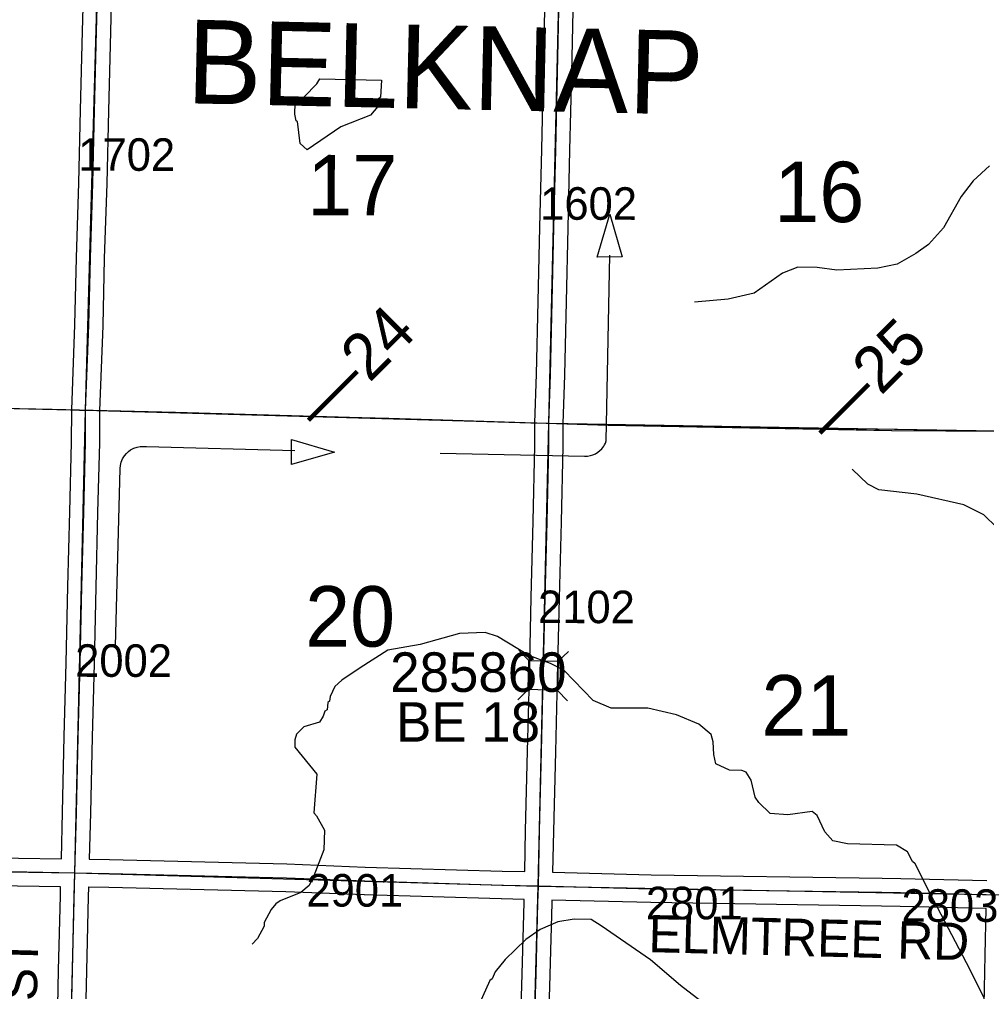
# Model space of a CAD drawing. Extents: x -132.8 to -73.3, y -60 to -26.
# Drawn here: x -103.169 to -101.089, y -49.096 to -47.005 of the extents above; entities that cross this region are included whole.
import ezdxf

# ---------------------------------------------------------------- set-up
doc = ezdxf.new("R2010")
doc.units = 0
for name, color, linetype in [('tdCoDirctArrow', 7, 'Continuous'), ('tdCoHydroRiver', 7, 'Continuous'), ('tdCoPrimary', 7, 'Continuous'), ('tdCoPriNonDiv', 7, 'Continuous'), ('tdCoPriNonDivCL', 7, 'Continuous'), ('tdCoSecRdNmbr', 7, 'Continuous'), ('tdCoSecRdTxt', 7, 'Continuous'), ('tdCoSecRteBand', 7, 'Continuous'), ('tdCoSecRteCL', 7, 'Continuous'), ('tdCoSectLine', 7, 'Continuous'), ('tdCoSectLinePart', 7, 'Continuous'), ('tdCoSectNmbr', 7, 'Continuous'), ('tdCoStrucSec', 7, 'Continuous'), ('tdCoStrucSecCoName', 7, 'Continuous'), ('tdCoStrucSecFHWANum', 7, 'Continuous'), ('tdCoSurfEarth', 7, 'Continuous'), ('tdCoSurfGravel', 7, 'Continuous'), ('tdCoTwpBndryShd', 7, 'Continuous'), ('tdCoTwpNameTxt', 7, 'Continuous'), ('tdStHwyPriRefPost1', 7, 'Continuous'), ('tdStHwyPriRefPost5', 7, 'Continuous')]:
    doc.layers.add(name, color=color, linetype=linetype)

msp = doc.modelspace()

# ---------------------------------------------------------------- linework, layer by layer
at = {"layer": 'tdCoDirctArrow'}
for points in [[(-101.9265, -47.5159), (-101.8991, -47.4235), (-101.8726, -47.5155)], [(-102.5839, -47.9079), (-102.4915, -47.9353), (-102.5834, -47.9618)]]:
    msp.add_lwpolyline(points, close=True, dxfattribs=at)
for points in [[(-102.2642, -47.9377), (-101.9538, -47.9441), (-101.9473, -47.9438), (-101.9409, -47.9426), (-101.9357, -47.9409), (-101.9305, -47.9388), (-101.9251, -47.9357), (-101.9205, -47.932), (-101.9163, -47.9281), (-101.9124, -47.9228), (-101.9105, -47.9195), (-101.9086, -47.9161), (-101.9074, -47.9111), (-101.8996, -47.5121)], [(-102.9624, -48.3527), (-102.9523, -47.9709), (-102.9517, -47.9641), (-102.9498, -47.9566), (-102.9468, -47.9495), (-102.9429, -47.9434), (-102.9385, -47.938), (-102.9345, -47.9343), (-102.9296, -47.9307), (-102.923, -47.9269), (-102.9155, -47.9246), (-102.909, -47.9231), (-102.8954, -47.9233), (-102.5769, -47.932)]]:
    msp.add_lwpolyline(points, dxfattribs=at)
at = {"layer": 'tdCoHydroRiver'}
for points in [[(-102.5498, -47.2849), (-102.5652, -47.2719), (-102.5705, -47.2245), (-102.5736, -47.2228), (-102.5765, -47.2086), (-102.5759, -47.1849), (-102.5567, -47.1712), (-102.5292, -47.1434), (-102.5227, -47.1325), (-102.3902, -47.1355), (-102.3926, -47.1717), (-102.3974, -47.1763), (-102.3978, -47.1921), (-102.414, -47.2106), (-102.4776, -47.236), (-102.5498, -47.2849)], [(-101.0828, -47.3195), (-101.1183, -47.3518), (-101.1443, -47.3859), (-101.1821, -47.4529), (-101.2145, -47.4885), (-101.2417, -47.5084), (-101.2817, -47.5311), (-101.3229, -47.5397), (-101.4114, -47.544), (-101.4539, -47.5383), (-101.4949, -47.5374), (-101.5283, -47.5508), (-101.5892, -47.5936), (-101.6448, -47.6066), (-101.7175, -47.6128)], [(-101.0671, -48.0975), (-101.0949, -48.0701), (-101.1386, -48.0486), (-101.2391, -48.0258), (-101.3209, -48.0161), (-101.3443, -48.0045), (-101.3783, -47.9722)], [(-101.0944, -49.1097), (-101.1246, -49.0491), (-101.2109, -48.8846), (-101.2426, -48.8208), (-101.2489, -48.816), (-101.2594, -48.7952), (-101.2828, -48.7805), (-101.3885, -48.7781), (-101.4199, -48.7711), (-101.4368, -48.7518), (-101.4534, -48.7167), (-101.4642, -48.7086), (-101.5165, -48.7153), (-101.5543, -48.7129), (-101.579, -48.6886), (-101.5866, -48.6774), (-101.5953, -48.6409), (-101.6059, -48.6234), (-101.6153, -48.62), (-101.6422, -48.6194), (-101.6718, -48.6061), (-101.6761, -48.5855), (-101.6771, -48.5586), (-101.6815, -48.5428), (-101.7078, -48.5201), (-101.7563, -48.5001), (-101.8175, -48.4861), (-101.8964, -48.4859), (-101.9355, -48.4692), (-101.9972, -48.4047), (-102.0268, -48.3899), (-102.0738, -48.373), (-102.1408, -48.3321), (-102.1674, -48.3236), (-102.2227, -48.3255), (-102.3068, -48.3489), (-102.3766, -48.3615), (-102.4358, -48.3996), (-102.4758, -48.4255), (-102.4904, -48.4394), (-102.5003, -48.4612), (-102.5021, -48.4707), (-102.5053, -48.4738), (-102.5073, -48.4895), (-102.5121, -48.4925), (-102.5155, -48.5035), (-102.5236, -48.5159), (-102.557, -48.5262), (-102.5731, -48.5416), (-102.5766, -48.5542), (-102.5769, -48.57), (-102.5293, -48.6278), (-102.5359, -48.7113), (-102.5297, -48.7177), (-102.513, -48.7481), (-102.514, -48.7906), (-102.5358, -48.8469), (-102.5457, -48.8672), (-102.5634, -48.8826), (-102.608, -48.9005), (-102.6176, -48.9066), (-102.6273, -48.919), (-102.6422, -48.9471), (-102.6423, -48.955), (-102.6571, -48.9815), (-102.6685, -48.9938)], [(-101.6944, -49.123), (-101.7472, -49.0824), (-101.8122, -49.0273), (-101.9179, -48.9539), (-101.9397, -48.9408), (-101.976, -48.94), (-102.0109, -48.9455), (-102.0491, -48.962), (-102.0796, -48.9834), (-102.1247, -49.0266), (-102.1458, -49.0529), (-102.1525, -49.0685), (-102.1573, -49.0716), (-102.1888, -49.1419)]]:
    msp.add_lwpolyline(points, dxfattribs=at)
at = {"layer": 'tdCoPrimary'}
msp.add_lwpolyline([(-103.2085, -47.8411), (-103.098, -47.8433), (-103.0391, -47.845), (-103.0263, -47.8452), (-103.0021, -47.8455), (-102.9269, -47.8478), (-102.8331, -47.8492), (-102.7325, -47.8532), (-102.665, -47.8549), (-102.5197, -47.8584), (-102.3745, -47.8626), (-102.2586, -47.8658), (-102.1636, -47.8692), (-102.0687, -47.8722), (-102.0304, -47.8733), (-102.0021, -47.8741), (-101.9027, -47.8771), (-101.8038, -47.8786), (-101.6867, -47.8811), (-101.539, -47.8833), (-101.4013, -47.8862), (-101.2933, -47.8885), (-101.1335, -47.8894), (-101.0598, -47.8904)], dxfattribs=at)
msp.add_lwpolyline([(-103.2085, -47.8411), (-103.098, -47.8433), (-103.0391, -47.845), (-103.0263, -47.8452), (-103.0021, -47.8455), (-102.9269, -47.8478), (-102.8331, -47.8492), (-102.7325, -47.8532), (-102.665, -47.8549), (-102.5197, -47.8584), (-102.3745, -47.8626), (-102.2586, -47.8658), (-102.1636, -47.8692), (-102.0687, -47.8722), (-102.0304, -47.8733), (-102.0021, -47.8741), (-101.9027, -47.8771), (-101.8038, -47.8786), (-101.6867, -47.8811), (-101.539, -47.8833), (-101.4013, -47.8862), (-101.2933, -47.8885), (-101.1335, -47.8894), (-101.0598, -47.8904)], dxfattribs=at)
msp.add_lwpolyline([(-103.2085, -47.8411), (-103.098, -47.8433), (-103.0391, -47.845), (-103.0263, -47.8452), (-103.0021, -47.8455), (-102.9269, -47.8478), (-102.8331, -47.8492), (-102.7325, -47.8532), (-102.665, -47.8549), (-102.5197, -47.8584), (-102.3745, -47.8626), (-102.2586, -47.8658), (-102.1636, -47.8692), (-102.0687, -47.8722), (-102.0304, -47.8733), (-102.0021, -47.8741), (-101.9027, -47.8771), (-101.8038, -47.8786), (-101.6867, -47.8811), (-101.539, -47.8833), (-101.4013, -47.8862), (-101.2933, -47.8885), (-101.1335, -47.8894), (-101.0598, -47.8904)], dxfattribs=at)
at = {"layer": 'tdCoPriNonDiv'}
msp.add_lwpolyline([(-103.5926, -47.8327), (-103.0984, -47.8433), (-102.8335, -47.8492), (-102.2589, -47.8658), (-101.9031, -47.8771), (-101.2937, -47.8885), (-101.0602, -47.8904), (-100.779, -47.8963), (-100.2871, -47.9109), (-99.8466, -47.9242), (-99.4831, -47.9323), (-99.2022, -47.9407), (-99.0362, -47.9521), (-99.0344, -47.8558), (-99.0166, -47.3436), (-99.0158, -47.3304), (-99.0145, -47.3172), (-99.0128, -47.304), (-99.0033, -47.2546), (-98.9828, -47.1821), (-98.9481, -47.0726), (-98.9296, -47.0193), (-98.9061, -46.9633)], dxfattribs=at)
at = {"layer": 'tdCoPriNonDivCL'}
msp.add_lwpolyline([(-103.2089, -47.8411), (-103.0984, -47.8433), (-103.0394, -47.845), (-103.0267, -47.8452), (-103.0024, -47.8455), (-102.9272, -47.8478), (-102.8335, -47.8492), (-102.7329, -47.8532), (-102.6653, -47.8549), (-102.5201, -47.8584), (-102.3748, -47.8626), (-102.2589, -47.8658), (-102.164, -47.8692), (-102.069, -47.8722), (-102.0308, -47.8733), (-102.0025, -47.8741), (-101.9031, -47.8771), (-101.8042, -47.8786), (-101.687, -47.8811), (-101.5393, -47.8833), (-101.4017, -47.8862), (-101.2937, -47.8885), (-101.1339, -47.8894), (-101.0602, -47.8904)], dxfattribs=at)
msp.add_lwpolyline([(-103.2089, -47.8411), (-103.0984, -47.8433), (-103.0394, -47.845), (-103.0267, -47.8452), (-103.0024, -47.8455), (-102.9272, -47.8478), (-102.8335, -47.8492), (-102.7329, -47.8532), (-102.6653, -47.8549), (-102.5201, -47.8584), (-102.3748, -47.8626), (-102.2589, -47.8658), (-102.164, -47.8692), (-102.069, -47.8722), (-102.0308, -47.8733), (-102.0025, -47.8741), (-101.9031, -47.8771), (-101.8042, -47.8786), (-101.687, -47.8811), (-101.5393, -47.8833), (-101.4017, -47.8862), (-101.2937, -47.8885), (-101.1339, -47.8894), (-101.0602, -47.8904)], dxfattribs=at)
at = {"layer": 'tdCoSecRteBand'}
for points in [[(-103.0785, -48.8101), (-103.0758, -48.7099), (-103.0723, -48.5472), (-103.0723, -48.5471), (-103.0723, -48.547), (-103.0679, -48.3888), (-103.0645, -48.2244), (-103.0645, -48.2243), (-103.0645, -48.2243), (-103.0605, -48.0637), (-103.0605, -48.0637), (-103.0605, -48.0637), (-103.0566, -47.9143), (-103.0563, -47.8451), (-103.0563, -47.8446), (-103.0563, -47.8441), (-103.0494, -47.6614), (-103.0462, -47.5176), (-103.0462, -47.5174), (-103.0462, -47.5173), (-103.041, -47.3559), (-103.0373, -47.2001), (-103.0373, -47.2001), (-103.0373, -47.2001), (-103.0329, -47.0299), (-103.029, -46.8762)], [(-102.969, -46.8774), (-102.9729, -47.0315), (-102.9729, -47.0315), (-102.9729, -47.0315), (-102.9773, -47.2016), (-102.981, -47.3574), (-102.981, -47.3575), (-102.9811, -47.3577), (-102.9862, -47.5191), (-102.9894, -47.6629), (-102.9894, -47.6632), (-102.9894, -47.6634), (-102.9963, -47.8458), (-102.9966, -47.9149), (-102.9966, -47.9152), (-102.9966, -47.9156), (-103.0005, -48.0652), (-103.0045, -48.2257), (-103.0079, -48.3901), (-103.0079, -48.3902), (-103.0079, -48.3903), (-103.0124, -48.5486), (-103.0158, -48.7112), (-103.0158, -48.7113), (-103.0158, -48.7114), (-103.0186, -48.811), (-102.9752, -48.8117), (-102.9751, -48.8117), (-102.9749, -48.8117), (-102.5939, -48.8211), (-102.5937, -48.8211), (-102.5935, -48.8211), (-102.4252, -48.8277), (-102.131, -48.8364), (-102.0824, -48.8376)], [(-102.0824, -48.8376), (-102.0806, -48.7494), (-102.0806, -48.7493), (-102.0806, -48.7493), (-102.0761, -48.5782), (-102.0724, -48.4206), (-102.0724, -48.4206), (-102.0724, -48.4206), (-102.0682, -48.2482), (-102.0682, -48.2482), (-102.0682, -48.2482), (-102.0641, -48.0842), (-102.0604, -47.9218), (-102.0604, -47.8733), (-102.0604, -47.8728), (-102.0604, -47.8722), (-102.0567, -47.7677), (-102.0532, -47.6111), (-102.05, -47.4518), (-102.05, -47.4517), (-102.05, -47.4516), (-102.0458, -47.2847), (-102.0419, -47.1185), (-102.0382, -46.9507)], [(-101.9782, -46.9519), (-101.9819, -47.1199), (-101.9819, -47.1199), (-101.9819, -47.1199), (-101.9858, -47.2862), (-101.9858, -47.2862), (-101.9858, -47.2862), (-101.99, -47.4531), (-101.9932, -47.6123), (-101.9932, -47.6123), (-101.9932, -47.6124), (-101.9967, -47.7692), (-101.9967, -47.7694), (-101.9967, -47.7696), (-102.0004, -47.8738), (-102.0004, -47.9222), (-102.0004, -47.9225), (-102.0004, -47.9229), (-102.0041, -48.0856), (-102.0041, -48.0857), (-102.0041, -48.0857), (-102.0083, -48.2497), (-102.0125, -48.422), (-102.0162, -48.5796), (-102.0162, -48.5796), (-102.0162, -48.5797), (-102.0206, -48.7507), (-102.0224, -48.839), (-101.8102, -48.8443), (-101.3141, -48.8517), (-101.314, -48.8517), (-101.3139, -48.8517), (-101.274, -48.8526), (-101.0888, -48.8567)], [(-103.4491, -48.8043), (-103.0785, -48.8101)], [(-103.1029, -49.8084), (-103.1029, -49.8083), (-103.1005, -49.715), (-103.096, -49.5389), (-103.0921, -49.3754), (-103.0921, -49.3754), (-103.0921, -49.3754), (-103.0879, -49.2038), (-103.0844, -49.0495), (-103.0844, -49.0495), (-103.0844, -49.0495), (-103.0807, -48.8897), (-103.0807, -48.8896), (-103.0807, -48.8895), (-103.0802, -48.8701), (-103.4501, -48.8643)], [(-102.0924, -49.2061), (-102.088, -49.0574), (-102.0838, -48.9039), (-102.0837, -48.8977), (-102.0837, -48.8976), (-102.0838, -48.8976), (-102.1326, -48.8964), (-102.1326, -48.8963), (-102.1327, -48.8963), (-102.4271, -48.8877), (-102.4273, -48.8877), (-102.4274, -48.8877), (-102.5956, -48.881), (-102.9763, -48.8717), (-103.0198, -48.871), (-103.0202, -48.871), (-103.0202, -48.8714), (-103.0208, -48.8911), (-103.0244, -49.0508), (-103.0279, -49.2052)], [(-101.0954, -49.1604), (-101.0922, -49.0169), (-101.0901, -48.9167), (-101.0901, -48.9167), (-101.2754, -48.9125), (-101.3151, -48.9116), (-101.8112, -48.9042), (-101.8113, -48.9042), (-101.8115, -48.9042), (-102.0237, -48.899), (-102.0238, -48.9053), (-102.0238, -48.9054), (-102.0238, -48.9055), (-102.028, -49.0591), (-102.028, -49.0592), (-102.028, -49.0592), (-102.0324, -49.2078)]]:
    msp.add_lwpolyline(points, dxfattribs=at)
at = {"layer": 'tdCoSecRteCL'}
for points in [[(-103.0494, -48.8405), (-103.0458, -48.7106), (-103.0424, -48.5478), (-103.0379, -48.3895), (-103.0345, -48.225), (-103.0305, -48.0645), (-103.0266, -47.9148), (-103.0263, -47.8452), (-103.0194, -47.6623), (-103.0162, -47.5182), (-103.011, -47.3567), (-103.0073, -47.2009), (-103.0029, -47.0307), (-102.999, -46.8748), (-102.9982, -46.8468)], [(-102.053, -48.8683), (-102.0506, -48.75), (-102.0461, -48.5789), (-102.0424, -48.4213), (-102.0383, -48.2489), (-102.0341, -48.0849), (-102.0304, -47.9222), (-102.0304, -47.8733), (-102.0267, -47.7685), (-102.0232, -47.6117), (-102.02, -47.4524), (-102.0158, -47.2854), (-102.0119, -47.1192), (-102.0082, -46.9513), (-102.0066, -46.8708)], [(-104.0117, -48.8204), (-103.9337, -48.8225), (-103.4497, -48.8343), (-103.0494, -48.8405)], [(-103.0737, -49.8391), (-103.0705, -49.7157), (-103.066, -49.5397), (-103.0621, -49.3762), (-103.0579, -49.2045), (-103.0544, -49.0502), (-103.0507, -48.8904), (-103.0494, -48.8405)], [(-103.0494, -48.8405), (-102.9757, -48.8417), (-102.5947, -48.8511), (-102.4262, -48.8577), (-102.1318, -48.8664), (-102.053, -48.8683)], [(-102.0804, -49.8659), (-102.0782, -49.7833), (-102.074, -49.6418), (-102.0703, -49.5012), (-102.0661, -49.3525), (-102.0624, -49.207), (-102.058, -49.0583), (-102.0538, -48.9047), (-102.053, -48.8686), (-102.053, -48.8683)], [(-102.053, -48.8683), (-101.8107, -48.8743), (-101.3146, -48.8816), (-101.2747, -48.8825), (-101.0594, -48.8874)]]:
    msp.add_lwpolyline(points, dxfattribs=at)
at = {"layer": 'tdCoSectLine'}
for points in [[(-103.0267, -47.8452), (-102.9986, -46.8468)], [(-102.0308, -47.8733), (-102.007, -46.8708)], [(-103.9799, -47.8226), (-103.0267, -47.8452)], [(-103.0498, -48.8405), (-103.0267, -47.8452)], [(-103.0267, -47.8452), (-102.0308, -47.8733)], [(-102.0534, -48.8686), (-102.0308, -47.8733)], [(-102.0308, -47.8733), (-101.0397, -47.8901)], [(-104.0121, -48.8204), (-103.0498, -48.8405)], [(-103.0741, -49.8391), (-103.0498, -48.8405)], [(-103.0498, -48.8405), (-102.0534, -48.8686)], [(-102.0808, -49.8659), (-102.0534, -48.8686)], [(-102.0534, -48.8686), (-101.0598, -48.8874)]]:
    msp.add_lwpolyline(points, dxfattribs=at)
at = {"layer": 'tdCoSectLinePart'}
for points in [[(-103.9499, -47.8233), (-103.0567, -47.8445)], [(-102.9967, -47.8461), (-102.0607, -47.8725)], [(-102.0008, -47.8738), (-101.0697, -47.8896)]]:
    msp.add_lwpolyline(points, dxfattribs=at)
at = {"layer": 'tdCoStrucSec'}
for points in [[(-102.0948, -48.361), (-102.0732, -48.3837), (-102.0107, -48.3852)], [(-101.9885, -48.3641), (-102.0107, -48.3852), (-102.0122, -48.4478)], [(-102.0974, -48.4678), (-102.0747, -48.4462), (-102.0732, -48.3837)], [(-101.9906, -48.4704), (-102.0122, -48.4478), (-102.0747, -48.4462)]]:
    msp.add_lwpolyline(points, dxfattribs=at)
at = {"layer": 'tdCoSurfEarth'}
msp.add_lwpolyline([(-102.053, -48.8683), (-101.8107, -48.8743), (-101.3146, -48.8816), (-101.2747, -48.8825)], dxfattribs=at)
at = {"layer": 'tdCoSurfGravel'}
msp.add_line((-101.2747, -48.8825), (-101.0594, -48.8874), dxfattribs=at)
for points in [[(-102.0304, -47.8733), (-102.0267, -47.7685), (-102.0232, -47.6117), (-102.02, -47.4524), (-102.0158, -47.2854), (-102.0119, -47.1192), (-102.0082, -46.9513), (-102.0066, -46.8708), (-102.0057, -46.826), (-102.0015, -46.6573), (-101.9971, -46.4946), (-101.9931, -46.334), (-101.9887, -46.1686), (-101.986, -46.0186), (-101.9812, -45.8748)], [(-103.0263, -47.8452), (-103.0194, -47.6623), (-103.0162, -47.5182), (-103.011, -47.3567), (-103.0073, -47.2009), (-103.0029, -47.0307), (-102.999, -46.8748), (-102.9982, -46.8468)], [(-103.1035, -50.8379), (-103.1028, -50.8107), (-103.0981, -50.6718), (-103.0932, -50.537), (-103.0892, -50.3757), (-103.0838, -50.2055), (-103.0796, -50.0391), (-103.0747, -49.8763), (-103.0737, -49.8391), (-103.0705, -49.7157), (-103.066, -49.5397), (-103.0621, -49.3762), (-103.0579, -49.2045), (-103.0544, -49.0502), (-103.0507, -48.8904), (-103.0494, -48.8405), (-103.0458, -48.7106), (-103.0424, -48.5478), (-103.0379, -48.3895), (-103.0345, -48.225), (-103.0305, -48.0645), (-103.0266, -47.9148), (-103.0263, -47.8452)], [(-102.053, -48.8686), (-102.053, -48.8683), (-102.0506, -48.75), (-102.0461, -48.5789), (-102.0424, -48.4213), (-102.0383, -48.2489), (-102.0341, -48.0849), (-102.0304, -47.9222), (-102.0304, -47.8733)], [(-103.4497, -48.8343), (-103.0494, -48.8405)], [(-103.0494, -48.8405), (-102.9757, -48.8417), (-102.5947, -48.8511), (-102.4262, -48.8577), (-102.1318, -48.8664), (-102.053, -48.8683)], [(-102.1049, -50.8641), (-102.1006, -50.7194), (-102.0972, -50.5594), (-102.0932, -50.3998), (-102.0893, -50.2457), (-102.0861, -50.0918), (-102.0822, -49.9303), (-102.0804, -49.8659), (-102.0782, -49.7833), (-102.074, -49.6418), (-102.0703, -49.5012), (-102.0661, -49.3525), (-102.0624, -49.207), (-102.058, -49.0583), (-102.0538, -48.9047), (-102.053, -48.8686)]]:
    msp.add_lwpolyline(points, dxfattribs=at)
at = {"layer": 'tdCoTwpBndryShd'}
msp.add_lwpolyline([(-104.0121, -48.8204), (-103.0498, -48.8405), (-102.0534, -48.8686), (-101.0598, -48.8874), (-100.056, -48.9152), (-99.0572, -48.9401), (-98.0579, -48.9651)], dxfattribs=at)

# ---------------------------------------------------------------- texts
at = {"layer": 'tdCoSecRdNmbr'}
for s, rotation, p in [('1702', 359.9224, (-103.0422, -47.3302)), ('1602', 359.9231, (-102.0492, -47.4355)), ('2102', 359.9231, (-102.0538, -48.3031)), ('2002', 359.9223, (-103.049, -48.4186)), ('2901', 359.9226, (-102.5519, -48.9127)), ('2801', 359.9232, (-101.822, -48.94)), ('2803', 359.9236, (-101.2722, -48.9454))]:
    msp.add_text(s, height=0.07, rotation=rotation, dxfattribs=at).set_placement(p)
at = {"layer": 'tdCoSecRdTxt'}
for s, rotation, p in [('ELMTREE RD', 358.5289, (-101.8169, -49.0106)), ('370TH ST', 88.5392, (-103.1404, -49.4672))]:
    msp.add_text(s, height=0.08, rotation=rotation, dxfattribs=at).set_placement(p)
at = {"layer": 'tdCoSectNmbr'}
for s, rotation, p in [('17', 359.9226, (-102.5498, -47.4259)), ('16', 359.9234, (-101.5457, -47.4405)), ('20', 359.9226, (-102.5545, -48.3535)), ('21', 359.9234, (-101.5735, -48.5449))]:
    msp.add_text(s, height=0.13, rotation=rotation, dxfattribs=at).set_placement(p)
at = {"layer": 'tdCoStrucSecCoName'}
msp.add_text('BE 18', height=0.085, dxfattribs=at).set_placement((-102.3589, -48.5582))
at = {"layer": 'tdCoStrucSecFHWANum'}
msp.add_text('285860', height=0.085, dxfattribs=at).set_placement((-102.3716, -48.451))
at = {"layer": 'tdCoTwpNameTxt'}
msp.add_text('BELKNAP', height=0.18, rotation=358.7119, dxfattribs=at).set_placement((-102.8102, -47.185))
at = {"layer": 'tdStHwyPriRefPost1'}
for s, p in [('‒‒24', (-102.5214, -47.8928)), ('‒‒25', (-101.4217, -47.9204))]:
    msp.add_text(s, height=0.1, rotation=45, dxfattribs=at).set_placement(p)
at = {"layer": 'tdStHwyPriRefPost5'}
msp.add_text('‒‒25', height=0.1, rotation=45, dxfattribs=at).set_placement((-101.4217, -47.9204))

doc.saveas('drawing.dxf')
